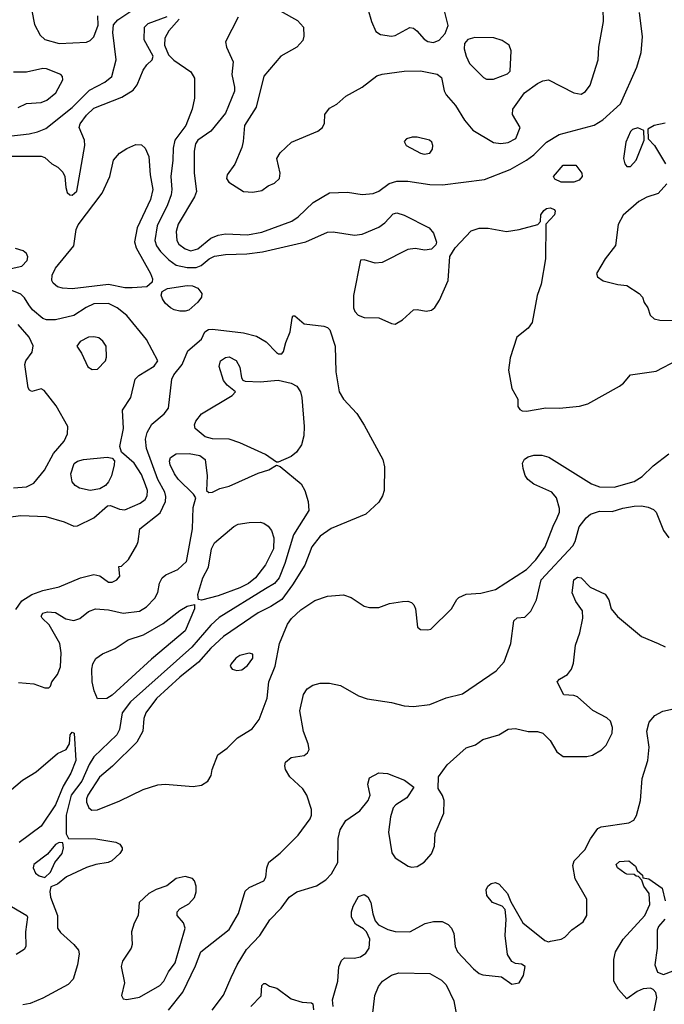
# Model space of a CAD drawing. Extents: x 1173029 to 1307123, y 522559 to 678521.
# Tile 332 of 623: x 1288268 to 1291800, y 531408 to 536806. Entities that reach past the tile are written whole.
import ezdxf

# ---------------------------------------------------------------- set-up
doc = ezdxf.new("R2010")
doc.units = 0

msp = doc.modelspace()

# ---------------------------------------------------------------- linework, layer by layer
at = {"layer": '0CON10XD'}
for points in [[(1288096, 536155), (1288319.9, 536180.1), (1288365, 536190.2), (1288410.9, 536209.1), (1288555, 536323.3), (1288650.4, 536419.6), (1288735, 536462.8), (1288772.3, 536495), (1288796.9, 536585), (1288778.2, 536735), (1288781.8, 536778.2), (1288805.6, 536804.4), (1288925.7, 536884.3)], [(1288205, 536056.9), (1288385, 536057.5), (1288405, 536050.8), (1288445, 536016.2), (1288477.9, 535997.9), (1288505, 535970), (1288516, 535945), (1288520, 535885), (1288528.3, 535858.3), (1288543.3, 535845), (1288555, 535842.9), (1288581.4, 535865), (1288625.8, 536115), (1288622.9, 536145), (1288594.7, 536215), (1288598.9, 536235), (1288635, 536282.8), (1288675, 536319.7), (1288828.3, 536381.7), (1288890.2, 536419.8), (1288912, 536448), (1288945, 536528), (1288965, 536558), (1288993.3, 536585), (1289000, 536605), (1288950.8, 536695), (1288951.4, 536765), (1288971.2, 536785), (1289076.1, 536823.9)], [(1288334.6, 536855), (1288349.1, 536779.1), (1288380.5, 536720.5), (1288406.4, 536696.4), (1288485, 536675.6), (1288635, 536682.5), (1288655, 536691.1), (1288675, 536711.1), (1288697.4, 536775), (1288696.6, 536826.6)], [(1289465, 536819.2), (1289396, 536685), (1289401.2, 536655), (1289438, 536575), (1289430, 536505), (1289445.4, 536435.4), (1289444.4, 536414.4), (1289395, 536292.2), (1289315.8, 536194.2), (1289245, 536145.4), (1289230.9, 536125), (1289224.6, 536085), (1289223.8, 535965), (1289235.9, 535864.1), (1289225.4, 535835), (1289136.1, 535685), (1289125.4, 535645), (1289129.6, 535595), (1289139.2, 535575), (1289175, 535548.6), (1289205, 535538.8), (1289245, 535550.2), (1289315, 535607.3), (1289355, 535624.6), (1289395, 535631.3), (1289516.5, 535626.5), (1289595, 535640), (1289758.8, 535701.2), (1289793.3, 535725), (1289876.2, 535803.8), (1289965, 535856.9), (1290065, 535860), (1290145, 535847.1), (1290205, 535853.3), (1290236, 535865), (1290291.7, 535908.3), (1290335, 535920.5), (1290395, 535920), (1290515, 535901.5), (1290585, 535900), (1290815, 535930), (1290955, 535984.7), (1291045, 536034.7), (1291085, 536065.3), (1291155, 536133.8), (1291223.1, 536176.9), (1291415, 536227.5), (1291463.5, 536256.5), (1291560.8, 536345), (1291650, 536545), (1291673.9, 536626.1), (1291680.9, 536710.9), (1291664.2, 536845)], [(1289696, 536855), (1289791.1, 536801.1), (1289822.2, 536765), (1289825.6, 536715), (1289818.9, 536691.1), (1289786.2, 536655), (1289698.8, 536605), (1289605, 536496.2), (1289563.7, 536326.3), (1289499.4, 536225), (1289492.6, 536137.4), (1289484.5, 536105), (1289447.4, 536012.6), (1289404.2, 535955), (1289400.8, 535935), (1289414.5, 535914.5), (1289495, 535863.8), (1289545, 535860), (1289595, 535868.8), (1289630, 535895), (1289665, 535908.6), (1289691.9, 535935), (1289694.4, 535964.4), (1289676.2, 536045), (1289694.5, 536075.5), (1289756.7, 536135), (1289902, 536195), (1289928, 536215), (1289938.8, 536238.8), (1289940, 536285), (1289965, 536320), (1290005, 536342.5), (1290055, 536385.8), (1290145, 536435.7), (1290225, 536497.8), (1290255, 536507.3), (1290375, 536523.3), (1290465, 536525.5), (1290555, 536506.5), (1290579.3, 536489.3), (1290594.5, 536415), (1290605, 536394), (1290655.7, 536335), (1290705.5, 536255.5), (1290750.7, 536200.7), (1290865, 536132.9), (1290905, 536127.1), (1290945, 536131.4), (1290985.8, 536155), (1291010, 536215), (1290968.9, 536285), (1290970.9, 536315), (1291033.8, 536405), (1291105, 536455.3), (1291135, 536470.6), (1291165, 536475.4), (1291305, 536404.3), (1291345, 536397.5), (1291368.7, 536411.3), (1291393, 536447), (1291438, 536585), (1291440.8, 536655), (1291466.9, 536795), (1291465.7, 536865)], [(1290175.6, 536865), (1290195.6, 536795.6), (1290220.3, 536740.3), (1290245, 536723.8), (1290305, 536715.8), (1290325, 536719.4), (1290405, 536762.9), (1290425, 536758.6), (1290444.2, 536745), (1290485, 536699.4), (1290505, 536685.5), (1290535, 536680.5), (1290567.2, 536692.8), (1290599.7, 536730.3), (1290615.9, 536774.1), (1290596.2, 536855)], [(1289141.2, 536808.8), (1289085.9, 536744.1), (1289064, 536705), (1289061.2, 536665), (1289082.7, 536612.7), (1289113.2, 536583.2), (1289205, 536520), (1289225.6, 536485), (1289225.6, 536375), (1289213.3, 536315), (1289178.7, 536225), (1289118.4, 536145), (1289108.9, 536101.1), (1289107.6, 536035), (1289096.3, 535945), (1289101.7, 535875), (1289098.1, 535845), (1289078.7, 535791.3), (1289021.1, 535675), (1289008.8, 535595), (1289017.1, 535565), (1289039.7, 535535), (1289085, 535489.3), (1289125, 535460.6), (1289185, 535446.1), (1289235, 535447.6), (1289261.8, 535458.2), (1289305.5, 535495), (1289335, 535509.7), (1289395, 535518.9), (1289512.2, 535522.2), (1289597.8, 535532.2), (1289835, 535587.7), (1289955, 535640.4), (1289985, 535642.7), (1290102.5, 535625), (1290145, 535629.4), (1290235, 535668.5), (1290268.9, 535691.1), (1290315, 535741.4), (1290335, 535747.1), (1290375, 535734.3), (1290512.5, 535665), (1290535.9, 535635.9), (1290551.2, 535585), (1290548.3, 535571.7), (1290525, 535546.7), (1290487.7, 535542.3), (1290435, 535551.9), (1290395, 535545.5), (1290255, 535474.4), (1290215, 535471.4), (1290155, 535488.8), (1290135, 535487.5), (1290096.3, 535293.7), (1290097.9, 535225), (1290104.5, 535205), (1290122.5, 535185), (1290155, 535172.5), (1290235, 535171.2), (1290305, 535139.5), (1290325, 535136.5), (1290365, 535159.4), (1290425, 535214.2), (1290445, 535217.1), (1290495, 535207.5), (1290525, 535212.9), (1290542.4, 535227.6), (1290567.5, 535267.5), (1290616, 535375), (1290625, 535507.5), (1290653.3, 535555), (1290741.2, 535648.8), (1290785, 535662.5), (1290835, 535661.9), (1290935, 535644.6), (1291005, 535654.5), (1291107, 535683), (1291121.7, 535698.3), (1291123.8, 535735), (1291140.5, 535759.5), (1291155, 535770), (1291175, 535773.3), (1291197.5, 535765), (1291202.5, 535755), (1291197.5, 535735), (1291150, 535685), (1291149.5, 535495), (1291124.6, 535355.4), (1291103.9, 535293.9), (1291075.8, 535145), (1291054, 535115), (1290992.5, 535065), (1290955, 534952.5), (1290946.4, 534883.6), (1290964.5, 534784.5), (1290997.5, 534725), (1290997.5, 534685), (1291008.3, 534668.3), (1291021.7, 534661.7), (1291045, 534660), (1291151.7, 534678.3), (1291225, 534675.4), (1291335, 534686.4), (1291380.2, 534699.8), (1291555, 534796), (1291577, 534813), (1291615, 534858.6), (1291755, 534879.5), (1291875, 534941.5)], [(1290865, 536480), (1290941.2, 536508.8), (1290955, 536522.5), (1290960.8, 536635), (1290950, 536665), (1290911.4, 536691.4), (1290865.3, 536705.3), (1290762.5, 536707.5), (1290723, 536697), (1290705.9, 536674.1), (1290704.1, 536645.9), (1290713.5, 536605), (1290732.3, 536565), (1290809.3, 536489.3), (1290825, 536480), (1290865, 536480)], [(1288260, 536325), (1288304.6, 536345.4), (1288385, 536351.5), (1288416.2, 536363.8), (1288466.7, 536405), (1288503.8, 536475), (1288503.3, 536495), (1288493.3, 536505), (1288415, 536535.6), (1288395, 536537.8), (1288305, 536517.3), (1288235, 536517.1)], [(1291805, 536238.6), (1291744.2, 536225.8), (1291710, 536205), (1291711.7, 536151.7), (1291746.7, 536115), (1291806.7, 536015)], [(1291615, 536000), (1291646.2, 536035), (1291690, 536145), (1291688.3, 536198.3), (1291655, 536212.5), (1291626.4, 536203.6), (1291615, 536192.5), (1291590, 536135), (1291575.8, 536045), (1291584, 536015), (1291595, 536000), (1291615, 536000)], [(1288555, 535329.5), (1288502.8, 535332.8), (1288475, 535341.9), (1288451.7, 535361.7), (1288444.5, 535375), (1288445.5, 535405), (1288465, 535443.1), (1288564.6, 535565), (1288577.8, 535655), (1288588.5, 535681.5), (1288720.4, 535855), (1288762.5, 535945), (1288781.4, 536035), (1288815, 536073.1), (1288855, 536099.4), (1288905, 536121.4), (1288935, 536119.2), (1288955, 536102), (1288975.4, 536055), (1288982.2, 535955), (1288997.1, 535875), (1288985, 535820), (1288911.4, 535665), (1288897.3, 535587.3), (1288906.4, 535555), (1288984.5, 535415), (1288995.6, 535385), (1288994.3, 535365.7), (1288965, 535341.4), (1288885, 535334.7), (1288845, 535336.1), (1288755, 535352.9), (1288555, 535329.5)], [(1290485, 536067.5), (1290515, 536073.8), (1290529.2, 536095), (1290532.5, 536115), (1290525.8, 536135), (1290513.3, 536145), (1290445, 536161.8), (1290418.5, 536161.5), (1290387.9, 536152.1), (1290375, 536137.5), (1290386.2, 536115), (1290465, 536074.3), (1290485, 536067.5)], [(1291305, 535914.3), (1291235, 535915.7), (1291200.9, 535930.9), (1291193.8, 535945), (1291245, 536008), (1291315, 536008.8), (1291348, 535965), (1291350, 535945), (1291333.8, 535925), (1291305, 535914.3)], [(1291813.3, 535905), (1291766.6, 535853.4), (1291705, 535832.2), (1291661.2, 535808.8), (1291575.3, 535734.7), (1291546.5, 535683.5), (1291533, 535567), (1291476.9, 535495), (1291428.8, 535415), (1291433.3, 535395), (1291465, 535374.2), (1291545, 535353.5), (1291595, 535347.5), (1291662, 535305), (1291680, 535285), (1291690, 535255), (1291710, 535225), (1291722.5, 535185), (1291745, 535166.2), (1291775, 535157.5), (1291955, 535154.7)], [(1288205, 535438.2), (1288280, 535455), (1288308.1, 535485), (1288311.9, 535505), (1288305, 535523.8), (1288287.9, 535537.9), (1288245, 535551.4)], [(1288205, 534078.2), (1288275, 534086.8), (1288411.9, 534081.9), (1288512.4, 534052.4), (1288565, 534029.2), (1288585, 534031.4), (1288675, 534075.5), (1288749.4, 534140.6), (1288765, 534142.5), (1288815, 534122), (1288845, 534118.4), (1288928.2, 534155), (1288955.2, 534174.8), (1288966.2, 534195), (1288967.5, 534225), (1288958.1, 534255), (1288935, 534312.2), (1288895.4, 534375), (1288825.4, 534435.4), (1288817.1, 534465), (1288837.3, 534565), (1288830.9, 534665), (1288876.5, 534733.5), (1288901.4, 534835), (1288920, 534855), (1289005, 534906.9), (1289025.6, 534935), (1288962.6, 535052.6), (1288855, 535184.5), (1288802.9, 535225), (1288755, 535250), (1288675, 535248.1), (1288631.7, 535228.3), (1288565, 535183.8), (1288465, 535159.5), (1288415, 535160.5), (1288395, 535167.5), (1288338.2, 535215), (1288318, 535242), (1288295, 535280.8), (1288275, 535300.8), (1288114, 535364)], [(1289175, 535207.5), (1289145, 535208.1), (1289115, 535214.4), (1289095, 535225.8), (1289065, 535251.2), (1289050, 535275), (1289042.5, 535295), (1289048, 535315), (1289078.5, 535331.5), (1289185, 535348.8), (1289215, 535346.5), (1289243.4, 535333.4), (1289266.1, 535305), (1289263.9, 535285), (1289245, 535257.5), (1289195, 535214), (1289175, 535207.5)], [(1288247.8, 533572.2), (1288280.3, 533619.7), (1288335, 533654.7), (1288394.1, 533675.9), (1288484.2, 533695.8), (1288601.2, 533745), (1288675, 533763.1), (1288707.1, 533757.1), (1288755, 533721.8), (1288775, 533722.5), (1288801.2, 533735), (1288816.2, 533755), (1288811.7, 533808.3), (1288825, 533810), (1288865, 533846), (1288910.6, 533925), (1288918.1, 533945), (1288925.7, 534015), (1289038.1, 534101.9), (1289066.2, 534165), (1289068.8, 534191.2), (1289062.4, 534215), (1289024.4, 534285), (1288962.9, 534455), (1288956.9, 534505), (1288967.2, 534542.8), (1288991.3, 534588.7), (1289060.5, 534645), (1289083.5, 534675), (1289101.1, 534835), (1289112.2, 534857.8), (1289158.4, 534915), (1289189.7, 534990.3), (1289263.3, 535055), (1289282.5, 535095), (1289302.7, 535107.3), (1289325, 535109.2), (1289495, 535088.8), (1289565, 535069.7), (1289618.8, 535038.8), (1289675, 534980.8), (1289686.1, 534973.9), (1289705, 534973.8), (1289714.1, 534985.9), (1289725.5, 535035), (1289750, 535095), (1289761.4, 535168.6), (1289765, 535182.5), (1289775, 535182.5), (1289827.4, 535137.4), (1289935, 535125.5), (1289955, 535117.8), (1289967.3, 535105), (1289997.3, 535015), (1290001.1, 534875), (1290018.6, 534765), (1290041.4, 534725), (1290115, 534645.8), (1290155, 534582.5), (1290256.9, 534395), (1290266.9, 534355), (1290264.4, 534225), (1290255.6, 534195), (1290235, 534160), (1290165, 534095.5), (1289974.1, 534015.9), (1289915, 533974.4), (1289869.5, 533915), (1289830, 533815), (1289762.4, 533707.6), (1289703.5, 533626.5), (1289645, 533588.2), (1289575, 533554.1), (1289385, 533424.1), (1289315, 533360), (1289247, 533283), (1289145, 533201.2), (1289017.2, 533085), (1288959.1, 533005), (1288948.7, 532975), (1288943.1, 532905), (1288910.4, 532845), (1288776.6, 532713.4), (1288705, 532653.6), (1288642.2, 532555), (1288633.2, 532535), (1288634.5, 532515), (1288647.5, 532485), (1288662.6, 532472.6), (1288695, 532473.6), (1288816.6, 532523.4), (1288944.8, 532585.2), (1289025, 532610.3), (1289065, 532614.7), (1289219.1, 532600.9), (1289265, 532608.8), (1289298.3, 532631.7), (1289317.3, 532662.7), (1289322.5, 532695), (1289353.3, 532775), (1289405, 532812), (1289461.7, 532868.3), (1289542, 532918), (1289580.5, 532969.5), (1289624.6, 533085.4), (1289632.5, 533175), (1289668.5, 533261.5), (1289691.1, 533385), (1289735, 533492.5), (1289757.4, 533522.6), (1289808.9, 533571.1), (1289885, 533621.4), (1289955, 533644.3), (1290042.7, 533652.7), (1290085, 533638), (1290155, 533590), (1290185, 533583.8), (1290235, 533583.8), (1290295, 533604.2), (1290366.4, 533616.4), (1290395, 533617.5), (1290415, 533610), (1290428.3, 533598.3), (1290437.5, 533575), (1290447.5, 533475), (1290465, 533462.5), (1290505, 533460), (1290520, 533465), (1290633.3, 533575), (1290662.7, 533627.3), (1290675, 533638.8), (1290715, 533655.8), (1290795, 533662.2), (1290875, 533681.5), (1291045, 533791.2), (1291095.9, 533845), (1291147.3, 533915), (1291190.6, 534029.4), (1291213.9, 534073.9), (1291226.4, 534105), (1291226.7, 534125), (1291209.4, 534185), (1291184.2, 534215), (1291085, 534259.1), (1291052.2, 534285), (1291037.4, 534307.4), (1291026, 534346), (1291023.9, 534375), (1291034.3, 534395.7), (1291055, 534409.6), (1291085, 534418.5), (1291128.1, 534418.1), (1291168.1, 534408.1), (1291400.4, 534260.4), (1291444.7, 534244.7), (1291525, 534242.2), (1291635, 534274.6), (1291677.9, 534302.1), (1291739.7, 534360.3), (1291825.4, 534424.6)], [(1288235, 534238.7), (1288304.6, 534245.4), (1288345.4, 534264.6), (1288404.2, 534335.8), (1288452.8, 534427.2), (1288512.2, 534495), (1288529.4, 534535), (1288531.4, 534575), (1288468, 534688), (1288403, 534773), (1288385, 534782.5), (1288335, 534766.7), (1288321.2, 534775), (1288315, 534787.5), (1288295.7, 534915), (1288302, 534935), (1288336.4, 534983.6), (1288341.8, 535018.2), (1288319.6, 535065), (1288258.8, 535135)], [(1288665, 534887.1), (1288695, 534890.4), (1288738.8, 534935), (1288743.8, 534956.2), (1288741.2, 535015), (1288723.7, 535043.7), (1288700.9, 535060.9), (1288675, 535067.8), (1288645, 535064.6), (1288598.5, 535041.5), (1288581.1, 535015), (1288606.7, 534976.7), (1288642.3, 534902.3), (1288665, 534887.1)], [(1289685, 534380), (1289675, 534380), (1289615, 534421.9), (1289475, 534486.7), (1289415, 534505.5), (1289325, 534507.3), (1289285, 534518.5), (1289230, 534565), (1289225.8, 534585), (1289232.9, 534605), (1289264.6, 534645.4), (1289432.5, 534745), (1289450, 534765), (1289405, 534801.2), (1289385, 534826.7), (1289360.8, 534905), (1289368, 534935), (1289395, 534953.1), (1289415, 534956.7), (1289455, 534938), (1289475, 534900), (1289483, 534843), (1289490, 534830), (1289503, 534823), (1289585, 534820), (1289685, 534829.4), (1289755, 534813.3), (1289785.7, 534795.7), (1289806.1, 534766.1), (1289814.7, 534735), (1289826.8, 534575), (1289824.5, 534524.5), (1289812.9, 534475), (1289785, 534434.5), (1289755, 534411.5), (1289685, 534380)], [(1288262, 533172), (1288345, 533164.2), (1288405, 533143.3), (1288427.5, 533142.5), (1288437.5, 533152.5), (1288443.3, 533175), (1288475, 533216.2), (1288492.4, 533257.6), (1288495.4, 533335), (1288487.5, 533385), (1288428.7, 533488.7), (1288390.8, 533525), (1288385.8, 533535), (1288395, 533552), (1288420.7, 533559.3), (1288465, 533555.6), (1288520.9, 533520.9), (1288565, 533512.2), (1288598, 533522), (1288645, 533561.5), (1288683.9, 533576.1), (1288755, 533569.6), (1288835, 533551.5), (1288925, 533563.6), (1288962.7, 533587.3), (1289007.8, 533635), (1289024.4, 533665), (1289033.7, 533716.3), (1289048, 533745), (1289068.5, 533761.5), (1289135, 533790.9), (1289181.5, 533835), (1289214.6, 534015), (1289218.9, 534131.1), (1289233.8, 534185), (1289221.2, 534205), (1289136.6, 534286.6), (1289115.4, 534315), (1289092.4, 534365), (1289089.3, 534385), (1289094.5, 534405), (1289125, 534425.4), (1289196.6, 534426.6), (1289255, 534416.7), (1289283.6, 534393.6), (1289295.5, 534305), (1289291.2, 534225), (1289303.9, 534213.9), (1289325, 534216), (1289364.5, 534235.5), (1289415, 534247.7), (1289575, 534319.4), (1289633, 534337), (1289675, 534363.3), (1289695, 534356.7), (1289811.1, 534261.1), (1289830, 534225), (1289847.8, 534165), (1289851.5, 534115), (1289767.8, 533982.2), (1289721.2, 533825), (1289690.6, 533745), (1289665, 533715.3), (1289615, 533686.1), (1289361.7, 533528.3), (1289314.5, 533485.5), (1289211.2, 533365), (1288875, 533066.8), (1288830.3, 533005), (1288814.1, 532915), (1288799.7, 532885), (1288674.8, 532765.2), (1288648.1, 532721.9), (1288608.9, 532631.1), (1288550.8, 532555), (1288522.7, 532445), (1288522.1, 532342.1), (1288535, 532316.7), (1288685, 532315.4), (1288795.7, 532295.7), (1288816.7, 532285), (1288830, 532265), (1288828.8, 532255), (1288816.7, 532235), (1288772.5, 532195), (1288752.5, 532185), (1288685, 532174.6), (1288635, 532157.5), (1288525, 532105.8), (1288475, 532066), (1288438.8, 532051.2), (1288433.1, 532026.9), (1288437.1, 531995), (1288475.4, 531895), (1288475.5, 531825), (1288491.3, 531801.3), (1288565.6, 531735), (1288590.6, 531705), (1288594.4, 531684.4), (1288584.4, 531624.4), (1288560.5, 531545), (1288533.2, 531516.8), (1288395, 531441.8), (1288325, 531412.2), (1288285.8, 531404.2)], [(1288655, 534224.6), (1288595, 534237.5), (1288571.6, 534251.6), (1288555, 534272.5), (1288548.8, 534315), (1288566.9, 534373.1), (1288585, 534386.2), (1288617.5, 534395), (1288747.3, 534407.3), (1288775, 534402.5), (1288786.6, 534386.6), (1288785.7, 534365.7), (1288770.5, 534305), (1288755, 534272.5), (1288737.3, 534252.7), (1288706.7, 534233.3), (1288655, 534224.6)], [(1289084, 531376), (1289161.1, 531475), (1289231.9, 531618.1), (1289260.8, 531695), (1289415, 531817.5), (1289466.9, 531905), (1289502.7, 532027.3), (1289525, 532048), (1289605.7, 532085), (1289616.7, 532105), (1289621.9, 532155), (1289633.9, 532186.1), (1289695, 532235.5), (1289794.4, 532335), (1289860, 532425), (1289867.1, 532445), (1289867.1, 532475), (1289842.2, 532555), (1289818.9, 532588.9), (1289748, 532655), (1289724, 532695), (1289720, 532715), (1289724, 532735), (1289755, 532760.8), (1289827.5, 532772.5), (1289844.1, 532785.9), (1289853.8, 532805), (1289849.2, 532835), (1289823.3, 532903.3), (1289803.5, 533016.5), (1289823.2, 533106.8), (1289843, 533137), (1289875, 533158), (1289915, 533168), (1289965, 533168), (1290025, 533155.7), (1290125, 533099.4), (1290172.6, 533082.6), (1290305, 533062), (1290375, 533044.4), (1290425, 533040.5), (1290515, 533051.1), (1290605, 533088.1), (1290695, 533110.6), (1290879.2, 533235), (1290921.9, 533285), (1290958.6, 533385), (1290975, 533510), (1290993, 533527), (1291035, 533530), (1291067.9, 533562.1), (1291100.5, 533625), (1291125, 533735.6), (1291298.2, 533921.8), (1291311.2, 533945), (1291333.8, 534025), (1291372.1, 534075), (1291395.3, 534094.7), (1291445, 534110.3), (1291515, 534109.1), (1291572.6, 534127.4), (1291635, 534138.2), (1291675, 534139.6), (1291712.4, 534132.4), (1291740.2, 534120.2), (1291755.8, 534105), (1291795.6, 534005), (1291825.4, 533965.4)], [(1289265, 533624), (1289247, 533627), (1289244.2, 533655), (1289272, 533745), (1289303.4, 533805), (1289318.5, 533905), (1289335, 533938.1), (1289442.1, 534027.9), (1289465, 534040), (1289525, 534049.5), (1289585, 534050), (1289605, 534045.6), (1289629.5, 534029.5), (1289647.8, 534005), (1289661.1, 533965), (1289659.4, 533905), (1289615, 533817.5), (1289560.7, 533745), (1289521.8, 533715), (1289475, 533690.2), (1289355, 533646.2), (1289265, 533624)], [(1291456.5, 532803.5), (1291480.9, 532829.1), (1291513.6, 532893.6), (1291515.7, 532925), (1291505, 532960), (1291485, 532978.8), (1291408.3, 533018.3), (1291325, 533092.5), (1291305, 533100), (1291250, 533105), (1291213.3, 533175), (1291225, 533190), (1291270, 533215), (1291292, 533245), (1291303, 533277), (1291313.3, 533376.7), (1291337.7, 533445), (1291354.3, 533524.3), (1291351.4, 533565), (1291315, 533616.2), (1291295.9, 533664.1), (1291304.4, 533735), (1291325, 533749.4), (1291345, 533745.6), (1291394.6, 533694.6), (1291475.4, 533655.4), (1291495.8, 533625), (1291508, 533575), (1291543.5, 533533.5), (1291675, 533424.5), (1291766.2, 533385), (1291805, 533368.1)], [(1288695, 533082.5), (1288675.5, 533125.5), (1288665.4, 533175.4), (1288663.8, 533245), (1288668.8, 533275), (1288685.8, 533304.2), (1288721.2, 533328.8), (1288791.2, 533358.8), (1288862.5, 533405), (1288947.1, 533432.9), (1289054.3, 533495.7), (1289145, 533567.5), (1289185, 533590), (1289225, 533600), (1289226, 533575), (1289174.6, 533455), (1288989.4, 533300.6), (1288775, 533102.3), (1288745, 533083.5), (1288695, 533082.5)], [(1289457.7, 533237.7), (1289485, 533241.4), (1289515.8, 533265), (1289546.2, 533305), (1289545, 533327.5), (1289525, 533333.3), (1289475, 533320.8), (1289452, 533305), (1289426.2, 533275), (1289420.7, 533260.7), (1289432.5, 533245), (1289457.7, 533237.7)], [(1289986.2, 531395), (1289982.3, 531432.3), (1290010.6, 531535), (1290017.3, 531612.7), (1290031.7, 531648.3), (1290047, 531663), (1290101.2, 531661.2), (1290135, 531668.5), (1290165, 531688.1), (1290183.7, 531716.3), (1290185.7, 531765), (1290168.8, 531805), (1290152.3, 531822.3), (1290107.3, 531847.3), (1290085.7, 531885.7), (1290085.6, 531915), (1290094.6, 531945.4), (1290125, 531998), (1290155, 532010), (1290175, 531996), (1290192.9, 531965), (1290203.1, 531903.1), (1290216.2, 531865), (1290234.2, 531844.2), (1290285, 531818), (1290325, 531807.5), (1290405, 531804.4), (1290490.2, 531849.8), (1290535, 531861.4), (1290582.3, 531862.3), (1290615.5, 531845.5), (1290634.4, 531824.4), (1290646.3, 531796.3), (1290654.5, 531725), (1290667.5, 531695), (1290755, 531601.4), (1290785, 531577.1), (1290805, 531569.4), (1290908, 531558), (1290965, 531517.5), (1291004.1, 531525.9), (1291028.8, 531565), (1291037.5, 531615), (1291017.5, 531627.5), (1290985, 531632), (1290965, 531642), (1290940.1, 531680.1), (1290927.9, 531785), (1290933.1, 531875), (1290927.5, 531927.5), (1290912.5, 531945), (1290858.8, 531965), (1290828, 532005), (1290823.8, 532035), (1290833.9, 532056.1), (1290850.5, 532069.5), (1290875, 532076.2), (1290895.7, 532065.7), (1290941.2, 532015), (1290960, 531970), (1291025, 531853.8), (1291145, 531756.7), (1291165, 531750), (1291176.2, 531753.8), (1291235, 531764), (1291255, 531776), (1291293.8, 531816.2), (1291355, 531859.2), (1291376.2, 531893.8), (1291375.5, 531985), (1291311.1, 532095), (1291298.3, 532168.3), (1291305.5, 532194.5), (1291364.3, 532255), (1291395.4, 532314.6), (1291435, 532372), (1291455, 532380.8), (1291605, 532402), (1291632.7, 532417.3), (1291647.9, 532442.1), (1291670.4, 532525), (1291678.2, 532645), (1291710.4, 532745), (1291717.9, 532817.9), (1291704.6, 532905.4), (1291716.7, 532955), (1291748.1, 532991.9), (1291792, 533015), (1291908.9, 533041.1)], [(1288135, 532511.5), (1288283, 532637), (1288357.4, 532682.6), (1288475, 532782.5), (1288523.3, 532805), (1288541.2, 532835), (1288543.8, 532885), (1288555, 532898.8), (1288566.2, 532895), (1288575.3, 532745), (1288548.9, 532675), (1288505.5, 532604.5), (1288465, 532500.5), (1288384.8, 532385.2), (1288264.5, 532295)], [(1289323.1, 531375), (1289385, 531458), (1289426.2, 531553.8), (1289459.6, 531625), (1289511.3, 531708.7), (1289584.2, 531785.8), (1289638.3, 531871.7), (1289700.6, 531935), (1289745, 531994.4), (1289786.3, 532023.7), (1289895, 532058.1), (1289945, 532089.2), (1289976.1, 532123.9), (1290011.4, 532185), (1290013.2, 532316.8), (1290024.4, 532365), (1290054.6, 532415.4), (1290131.1, 532468.9), (1290177.8, 532525), (1290187.8, 532555), (1290175.8, 532615), (1290185, 532648.8), (1290235, 532676), (1290282.7, 532672.7), (1290375.9, 532635.9), (1290428.3, 532598.3), (1290389.5, 532540.5), (1290328.3, 532501.7), (1290314.4, 532485), (1290299.6, 532435), (1290288.9, 532351.1), (1290307.4, 532237.4), (1290325, 532210), (1290395.8, 532165.8), (1290415, 532160), (1290445, 532164), (1290485, 532186.7), (1290525, 532232.5), (1290540, 532275), (1290544, 532345), (1290591.2, 532455), (1290593.8, 532525), (1290585, 532552.5), (1290560.7, 532590.7), (1290562.5, 532655), (1290610.3, 532719.7), (1290715, 532813.3), (1290765, 532830), (1290805, 532860), (1290892.5, 532885), (1290944.1, 532915.9), (1290985, 532920), (1291053.9, 532903.9), (1291105, 532903.8), (1291135, 532893.8), (1291174, 532854), (1291211.1, 532791.1), (1291245, 532766.4), (1291375, 532766.4), (1291406.2, 532773.8), (1291456.5, 532803.5)], [(1288405, 532103.8), (1288437.3, 532132.7), (1288461.2, 532185), (1288500, 532235), (1288508.1, 532265), (1288503.8, 532293.8), (1288485, 532294.2), (1288465, 532282.9), (1288419.7, 532230.3), (1288346.2, 532175), (1288342, 532155), (1288355, 532126.7), (1288375, 532112), (1288405, 532103.8)], [(1291745, 531371.2), (1291759.4, 531445), (1291753.1, 531473.1), (1291739.1, 531489.1), (1291725, 531495.7), (1291685, 531491.9), (1291651.4, 531478.6), (1291595, 531437.5), (1291548.3, 531488.3), (1291524.2, 531535), (1291522.7, 531652.7), (1291532.9, 531695), (1291574.7, 531765.3), (1291693.8, 531895), (1291720, 531955), (1291717.5, 532015), (1291687.5, 532055), (1291677.5, 532087.5), (1291658.3, 532108.3), (1291645, 532110), (1291635, 532120), (1291595, 532121.2), (1291583, 532127), (1291543.3, 532155), (1291536.7, 532175), (1291555, 532190), (1291605, 532193.8), (1291642.5, 532165), (1291651.7, 532141.7), (1291680, 532115), (1291681.7, 532101.7), (1291715.9, 532095.9), (1291788.8, 532045), (1291804.2, 531975)], [(1288855, 531433.8), (1288925, 531446), (1289035, 531511.5), (1289057.9, 531535), (1289084, 531586), (1289120, 531635), (1289175.5, 531825), (1289165, 531853.8), (1289130, 531895), (1289130, 531915), (1289145, 531932), (1289195, 531958.8), (1289225, 531993.3), (1289234.2, 532025), (1289234.2, 532055), (1289225.7, 532085), (1289215, 532097.5), (1289175, 532107.8), (1289125, 532097.1), (1289075, 532057.5), (1289015, 532037.5), (1288976, 532015), (1288922.5, 531965), (1288916.7, 531895), (1288895, 531852.5), (1288880, 531805), (1288883.8, 531735), (1288878.8, 531715), (1288832, 531645), (1288824, 531615), (1288842.5, 531525), (1288826.4, 531456.4), (1288835, 531437.5), (1288855, 531433.8)], [(1288223.5, 531943.5), (1288307.5, 531895), (1288310.8, 531885), (1288300, 531805), (1288302, 531725), (1288291.7, 531708.3), (1288248.9, 531681.1)], [(1291802.9, 531875), (1291768, 531835), (1291761.4, 531815), (1291760.5, 531715), (1291748.1, 531625), (1291763.3, 531583.3), (1291795, 531571.4), (1291848.6, 531591.4)], [(1290201.8, 531345), (1290214.7, 531455.3), (1290233.3, 531505), (1290255.5, 531534.5), (1290305, 531567.5), (1290345, 531580), (1290515, 531577.1), (1290579.8, 531539.8), (1290605, 531514.3), (1290645.9, 531425.9), (1290675, 531278.8)], [(1289534.4, 531395), (1289591.2, 531455), (1289595, 531510), (1289605, 531522.5), (1289615, 531522.5), (1289636.4, 531506.4), (1289677, 531497), (1289755, 531437.5), (1289815, 531420), (1289866.4, 531416.4), (1289875, 531410), (1289877, 531377)]]:
    msp.add_lwpolyline(points, dxfattribs=at)

doc.saveas('drawing.dxf')
